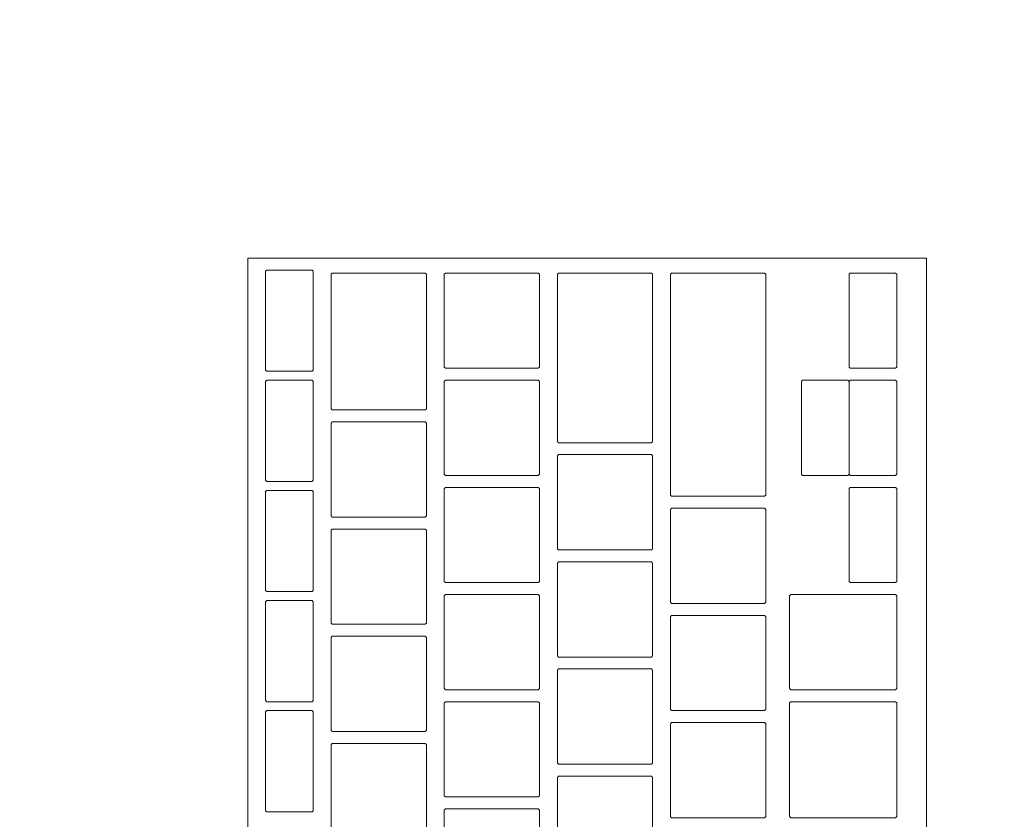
# Model space of a CAD drawing. Header units: metres. Extents: x -4 to 99, y -11 to 17.
# Tile 572 of 656: x 51.362 to 51.527, y 11.995 to 12.129. Entities that reach past the tile are written whole.
import ezdxf

# ---------------------------------------------------------------- set-up
doc = ezdxf.new("R2010")
doc.units = ezdxf.units.M
doc.header["$MEASUREMENT"] = 0
doc.linetypes.add('Wipeout_Contour', pattern=[1, 0, -1])
doc.layers.add('152 - Bemaßung_ Beschriftung.Ausbau', color=7, linetype='Continuous')
doc.layers.add('701 - Einrichtung.Möbel', color=7, linetype='Continuous')
doc.styles.add('ERSTELLTER_STIL_2', font='txt')
doc.dimstyles.new('ERSTELLTER_STIL__2', dxfattribs={"dimtxt": 0.1, "dimasz": 0.0532, "dimexe": 0.18, "dimexo": 0.0625, "dimgap": 0, "dimtad": 1, "dimtih": 1, "dimtoh": 1, "dimzin": 0, "dimdsep": 46, "dimtxsty": 'ERSTELLTER_STIL_2', "dimblk": 'ARROWHEAD_2', "dimblk1": 'ARROWHEAD_2', "dimblk2": 'ARROWHEAD_2', "dimcen": 0.09, "dimse1": 1, "dimse2": 1, "dimclrd": 7, "dimclre": 7, "dimclrt": 7, "dimazin": 0, "dimtfac": 1, "dimtdec": 4, "dimtmove": 0, "dimatfit": 3, "dimfxl": 1, "dimtolj": 1, "dimtzin": 0, "dimarcsym": 0})

# ---------------------------------------------------------------- blocks, each defined once
blk = doc.blocks.new('*D289')
at = {"layer": '152 - Bemaßung_ Beschriftung.Ausbau', "color": 7, "linetype": 'Continuous', "lineweight": 5}
for p, q in [((51.01003, 15.3025), (51.01003, 15.4075)), ((54.45, 15.3025), (54.45, 15.4075)), ((51.03023, 15.39), (50.98982, 15.32)), ((54.47021, 15.39), (54.42979, 15.32)), ((51.01003, 15.355), (54.45, 15.355))]:
    blk.add_line(p, q, dxfattribs=at)
at = {"layer": '152 - Bemaßung_ Beschriftung.Ausbau', "color": 7, "lineweight": 5, "char_height": 0.1, "attachment_point": 7, "style": 'ERSTELLTER_STIL_2'}
for s, insert in [('\\A1;{\\pql;\\fArial|b0|i0|c0|p38;3,44}', (52.5211, 15.375)), ('\\A1;{\\pql;\\fArial|b0|i0|c0|p38;15}', (54.278, 15.375))]:
    blk.add_mtext(s, dxfattribs=dict(at, insert=insert))
blk = doc.blocks.new('ARROWHEAD_2')
at = {"color": 0, "linetype": 'Continuous', "lineweight": 0}
for p, q in [((-0.3781, -0.655), (0.3781, 0.655)), ((0, 0), (-1, 0))]:
    blk.add_line(p, q, dxfattribs=at)

msp = doc.modelspace()

# ---------------------------------------------------------------- wipeouts: each hides what was drawn before it
at = {"color": 254, "linetype": 'Wipeout_Contour', "lineweight": 0, "ltscale": 320.032007}
msp.add_wipeout([(51.01003, 10.68998), (53.21003, 10.68998), (53.21003, 11.48998), (51.81003, 11.48998), (51.81003, 12.68998), (51.01003, 12.68998)], dxfattribs=at).dxf.layer = '701 - Einrichtung.Möbel'

# ---------------------------------------------------------------- next in the draw order: wipeouts: each hides what was drawn before it
at = {"color": 254, "linetype": 'Wipeout_Contour', "lineweight": 0, "ltscale": 211.320846}
msp.add_wipeout([(51.51394, 11.82684), (51.51394, 12.08884), (51.39994, 12.08884), (51.39994, 11.82684)], dxfattribs=at).dxf.layer = '701 - Einrichtung.Möbel'

# ---------------------------------------------------------------- next in the draw order: linework, layer by layer
at = {"layer": '701 - Einrichtung.Möbel', "color": 7, "linetype": 'Continuous', "lineweight": 5, "flags": 128}
msp.add_lwpolyline([(51.51394, 11.82684), (51.51394, 12.08884), (51.39994, 12.08884), (51.39994, 11.82684)], close=True, dxfattribs=at)

# ---------------------------------------------------------------- next in the draw order: wipeouts: each hides what was drawn before it
at = {"color": 254, "linetype": 'Wipeout_Contour', "lineweight": 0, "ltscale": 474.79732}
msp.add_wipeout([(51.41094, 12.07834), (51.41094, 12.08664), (51.41074, 12.08684), (51.40314, 12.08684), (51.40294, 12.08664), (51.40294, 12.07004), (51.40314, 12.06984), (51.41074, 12.06984), (51.41094, 12.07004)], dxfattribs=at).dxf.layer = '701 - Einrichtung.Möbel'
at = {"color": 254, "linetype": 'Wipeout_Contour', "lineweight": 0, "ltscale": 474.925617}
msp.add_wipeout([(51.42994, 12.07484), (51.42994, 12.08614), (51.42974, 12.08634), (51.41414, 12.08634), (51.41394, 12.08614), (51.41394, 12.06354), (51.41414, 12.06334), (51.42974, 12.06334), (51.42994, 12.06354)], dxfattribs=at).dxf.layer = '701 - Einrichtung.Möbel'
at = {"color": 254, "linetype": 'Wipeout_Contour', "lineweight": 0, "ltscale": 475.099015}
msp.add_wipeout([(51.44894, 12.07834), (51.44894, 12.08614), (51.44874, 12.08634), (51.43314, 12.08634), (51.43294, 12.08614), (51.43294, 12.07054), (51.43314, 12.07034), (51.44874, 12.07034), (51.44894, 12.07054)], dxfattribs=at).dxf.layer = '701 - Einrichtung.Möbel'
at = {"color": 254, "linetype": 'Wipeout_Contour', "lineweight": 0, "ltscale": 475.253042}
msp.add_wipeout([(51.46794, 12.07209), (51.46794, 12.08614), (51.46774, 12.08634), (51.45214, 12.08634), (51.45194, 12.08614), (51.45194, 12.05804), (51.45214, 12.05784), (51.46774, 12.05784), (51.46794, 12.05804)], dxfattribs=at).dxf.layer = '701 - Einrichtung.Möbel'
at = {"color": 254, "linetype": 'Wipeout_Contour', "lineweight": 0, "ltscale": 475.410488}
msp.add_wipeout([(51.48694, 12.06759), (51.48694, 12.08614), (51.48674, 12.08634), (51.47114, 12.08634), (51.47094, 12.08614), (51.47094, 12.04904), (51.47114, 12.04884), (51.48674, 12.04884), (51.48694, 12.04904)], dxfattribs=at).dxf.layer = '701 - Einrichtung.Möbel'
at = {"color": 254, "linetype": 'Wipeout_Contour', "lineweight": 0, "ltscale": 475.655855}
msp.add_wipeout([(51.50894, 12.07834), (51.50894, 12.08614), (51.50874, 12.08634), (51.50114, 12.08634), (51.50094, 12.08614), (51.50094, 12.07054), (51.50114, 12.07034), (51.50874, 12.07034), (51.50894, 12.07054)], dxfattribs=at).dxf.layer = '701 - Einrichtung.Möbel'
at = {"color": 254, "linetype": 'Wipeout_Contour', "lineweight": 0, "ltscale": 474.759228}
msp.add_wipeout([(51.41094, 12.05984), (51.41094, 12.06814), (51.41074, 12.06834), (51.40314, 12.06834), (51.40294, 12.06814), (51.40294, 12.05154), (51.40314, 12.05134), (51.41074, 12.05134), (51.41094, 12.05154)], dxfattribs=at).dxf.layer = '701 - Einrichtung.Möbel'
at = {"color": 254, "linetype": 'Wipeout_Contour', "lineweight": 0, "ltscale": 475.061975}
msp.add_wipeout([(51.44894, 12.06034), (51.44894, 12.06814), (51.44874, 12.06834), (51.43314, 12.06834), (51.43294, 12.06814), (51.43294, 12.05254), (51.43314, 12.05234), (51.44874, 12.05234), (51.44894, 12.05254)], dxfattribs=at).dxf.layer = '701 - Einrichtung.Möbel'
at = {"color": 254, "linetype": 'Wipeout_Contour', "lineweight": 0, "ltscale": 475.618858}
msp.add_wipeout([(51.50894, 12.06034), (51.50894, 12.06814), (51.50874, 12.06834), (51.50114, 12.06834), (51.50094, 12.06814), (51.50094, 12.05254), (51.50114, 12.05234), (51.50874, 12.05234), (51.50894, 12.05254)], dxfattribs=at).dxf.layer = '701 - Einrichtung.Möbel'
at = {"color": 254, "linetype": 'Wipeout_Contour', "lineweight": 0, "ltscale": 474.881111}
msp.add_wipeout([(51.42994, 12.05334), (51.42994, 12.06114), (51.42974, 12.06134), (51.41414, 12.06134), (51.41394, 12.06114), (51.41394, 12.04554), (51.41414, 12.04534), (51.42974, 12.04534), (51.42994, 12.04554)], dxfattribs=at).dxf.layer = '701 - Einrichtung.Möbel'
at = {"color": 254, "linetype": 'Wipeout_Contour', "lineweight": 0, "ltscale": 475.202764}
msp.add_wipeout([(51.46794, 12.04784), (51.46794, 12.05564), (51.46774, 12.05584), (51.45214, 12.05584), (51.45194, 12.05564), (51.45194, 12.04004), (51.45214, 12.03984), (51.46774, 12.03984), (51.46794, 12.04004)], dxfattribs=at).dxf.layer = '701 - Einrichtung.Möbel'
at = {"color": 254, "linetype": 'Wipeout_Contour', "lineweight": 0, "ltscale": 475.024987}
msp.add_wipeout([(51.44894, 12.04234), (51.44894, 12.05014), (51.44874, 12.05034), (51.43314, 12.05034), (51.43294, 12.05014), (51.43294, 12.03454), (51.43314, 12.03434), (51.44874, 12.03434), (51.44894, 12.03454)], dxfattribs=at).dxf.layer = '701 - Einrichtung.Möbel'
at = {"color": 254, "linetype": 'Wipeout_Contour', "lineweight": 0, "ltscale": 475.581914}
msp.add_wipeout([(51.50894, 12.04234), (51.50894, 12.05014), (51.50874, 12.05034), (51.50114, 12.05034), (51.50094, 12.05014), (51.50094, 12.03454), (51.50114, 12.03434), (51.50874, 12.03434), (51.50894, 12.03454)], dxfattribs=at).dxf.layer = '701 - Einrichtung.Möbel'
at = {"color": 254, "linetype": 'Wipeout_Contour', "lineweight": 0, "ltscale": 474.721191}
msp.add_wipeout([(51.41094, 12.04134), (51.41094, 12.04964), (51.41074, 12.04984), (51.40314, 12.04984), (51.40294, 12.04964), (51.40294, 12.03304), (51.40314, 12.03284), (51.41074, 12.03284), (51.41094, 12.03304)], dxfattribs=at).dxf.layer = '701 - Einrichtung.Möbel'
at = {"color": 254, "linetype": 'Wipeout_Contour', "lineweight": 0, "ltscale": 475.350778}
msp.add_wipeout([(51.48694, 12.03884), (51.48694, 12.04664), (51.48674, 12.04684), (51.47114, 12.04684), (51.47094, 12.04664), (51.47094, 12.03104), (51.47114, 12.03084), (51.48674, 12.03084), (51.48694, 12.03104)], dxfattribs=at).dxf.layer = '701 - Einrichtung.Möbel'
at = {"color": 254, "linetype": 'Wipeout_Contour', "lineweight": 0, "ltscale": 474.844131}
msp.add_wipeout([(51.42994, 12.03534), (51.42994, 12.04314), (51.42974, 12.04334), (51.41414, 12.04334), (51.41394, 12.04314), (51.41394, 12.02754), (51.41414, 12.02734), (51.42974, 12.02734), (51.42994, 12.02754)], dxfattribs=at).dxf.layer = '701 - Einrichtung.Möbel'
at = {"color": 254, "linetype": 'Wipeout_Contour', "lineweight": 0, "ltscale": 475.165825}
msp.add_wipeout([(51.46794, 12.02984), (51.46794, 12.03764), (51.46774, 12.03784), (51.45214, 12.03784), (51.45194, 12.03764), (51.45194, 12.02204), (51.45214, 12.02184), (51.46774, 12.02184), (51.46794, 12.02204)], dxfattribs=at).dxf.layer = '701 - Einrichtung.Möbel'
at = {"color": 254, "linetype": 'Wipeout_Contour', "lineweight": 0, "ltscale": 474.988051}
msp.add_wipeout([(51.44894, 12.02434), (51.44894, 12.03214), (51.44874, 12.03234), (51.43314, 12.03234), (51.43294, 12.03214), (51.43294, 12.01654), (51.43314, 12.01634), (51.44874, 12.01634), (51.44894, 12.01654)], dxfattribs=at).dxf.layer = '701 - Einrichtung.Möbel'
at = {"color": 254, "linetype": 'Wipeout_Contour', "lineweight": 0, "ltscale": 475.506046}
msp.add_wipeout([(51.50894, 12.02434), (51.50894, 12.03214), (51.50874, 12.03234), (51.49114, 12.03234), (51.49094, 12.03214), (51.49094, 12.01654), (51.49114, 12.01634), (51.50874, 12.01634), (51.50894, 12.01654)], dxfattribs=at).dxf.layer = '701 - Einrichtung.Möbel'
at = {"color": 254, "linetype": 'Wipeout_Contour', "lineweight": 0, "ltscale": 474.683209}
msp.add_wipeout([(51.41094, 12.02284), (51.41094, 12.03114), (51.41074, 12.03134), (51.40314, 12.03134), (51.40294, 12.03114), (51.40294, 12.01454), (51.40314, 12.01434), (51.41074, 12.01434), (51.41094, 12.01454)], dxfattribs=at).dxf.layer = '701 - Einrichtung.Möbel'
at = {"color": 254, "linetype": 'Wipeout_Contour', "lineweight": 0, "ltscale": 475.313878}
msp.add_wipeout([(51.48694, 12.02084), (51.48694, 12.02864), (51.48674, 12.02884), (51.47114, 12.02884), (51.47094, 12.02864), (51.47094, 12.01304), (51.47114, 12.01284), (51.48674, 12.01284), (51.48694, 12.01304)], dxfattribs=at).dxf.layer = '701 - Einrichtung.Möbel'
at = {"color": 254, "linetype": 'Wipeout_Contour', "lineweight": 0, "ltscale": 474.807203}
msp.add_wipeout([(51.42994, 12.01734), (51.42994, 12.02514), (51.42974, 12.02534), (51.41414, 12.02534), (51.41394, 12.02514), (51.41394, 12.00954), (51.41414, 12.00934), (51.42974, 12.00934), (51.42994, 12.00954)], dxfattribs=at).dxf.layer = '701 - Einrichtung.Möbel'
at = {"color": 254, "linetype": 'Wipeout_Contour', "lineweight": 0, "ltscale": 475.128939}
msp.add_wipeout([(51.46794, 12.01184), (51.46794, 12.01964), (51.46774, 12.01984), (51.45214, 12.01984), (51.45194, 12.01964), (51.45194, 12.00404), (51.45214, 12.00384), (51.46774, 12.00384), (51.46794, 12.00404)], dxfattribs=at).dxf.layer = '701 - Einrichtung.Möbel'
at = {"color": 254, "linetype": 'Wipeout_Contour', "lineweight": 0, "ltscale": 474.951168}
msp.add_wipeout([(51.44894, 12.00634), (51.44894, 12.01414), (51.44874, 12.01434), (51.43314, 12.01434), (51.43294, 12.01414), (51.43294, 11.99854), (51.43314, 11.99834), (51.44874, 11.99834), (51.44894, 11.99854)], dxfattribs=at).dxf.layer = '701 - Einrichtung.Möbel'
at = {"color": 254, "linetype": 'Wipeout_Contour', "lineweight": 0, "ltscale": 475.465768}
msp.add_wipeout([(51.50894, 12.00459), (51.50894, 12.01414), (51.50874, 12.01434), (51.49114, 12.01434), (51.49094, 12.01414), (51.49094, 11.99504), (51.49114, 11.99484), (51.50874, 11.99484), (51.50894, 11.99504)], dxfattribs=at).dxf.layer = '701 - Einrichtung.Möbel'
at = {"color": 254, "linetype": 'Wipeout_Contour', "lineweight": 0, "ltscale": 474.645282}
msp.add_wipeout([(51.41094, 12.00434), (51.41094, 12.01264), (51.41074, 12.01284), (51.40314, 12.01284), (51.40294, 12.01264), (51.40294, 11.99604), (51.40314, 11.99584), (51.41074, 11.99584), (51.41094, 11.99604)], dxfattribs=at).dxf.layer = '701 - Einrichtung.Möbel'
at = {"color": 254, "linetype": 'Wipeout_Contour', "lineweight": 0, "ltscale": 475.277031}
msp.add_wipeout([(51.48694, 12.00284), (51.48694, 12.01064), (51.48674, 12.01084), (51.47114, 12.01084), (51.47094, 12.01064), (51.47094, 11.99504), (51.47114, 11.99484), (51.48674, 11.99484), (51.48694, 11.99504)], dxfattribs=at).dxf.layer = '701 - Einrichtung.Möbel'
at = {"color": 254, "linetype": 'Wipeout_Contour', "lineweight": 0, "ltscale": 474.770327}
msp.add_wipeout([(51.42994, 11.99934), (51.42994, 12.00714), (51.42974, 12.00734), (51.41414, 12.00734), (51.41394, 12.00714), (51.41394, 11.99154), (51.41414, 11.99134), (51.42974, 11.99134), (51.42994, 11.99154)], dxfattribs=at).dxf.layer = '701 - Einrichtung.Möbel'
at = {"color": 254, "linetype": 'Wipeout_Contour', "lineweight": 0, "ltscale": 475.092105}
msp.add_wipeout([(51.46794, 11.99384), (51.46794, 12.00164), (51.46774, 12.00184), (51.45214, 12.00184), (51.45194, 12.00164), (51.45194, 11.98604), (51.45214, 11.98584), (51.46774, 11.98584), (51.46794, 11.98604)], dxfattribs=at).dxf.layer = '701 - Einrichtung.Möbel'
at = {"color": 254, "linetype": 'Wipeout_Contour', "lineweight": 0, "ltscale": 474.914338}
msp.add_wipeout([(51.44894, 11.98834), (51.44894, 11.99614), (51.44874, 11.99634), (51.43314, 11.99634), (51.43294, 11.99614), (51.43294, 11.98054), (51.43314, 11.98034), (51.44874, 11.98034), (51.44894, 11.98054)], dxfattribs=at).dxf.layer = '701 - Einrichtung.Möbel'

# ---------------------------------------------------------------- next in the draw order: linework, layer by layer
at = {"layer": '701 - Einrichtung.Möbel', "color": 7, "linetype": 'Continuous', "lineweight": 5, "flags": 128}
for points in [[(51.41094, 12.07834), (51.41094, 12.08664), (51.41074, 12.08684), (51.40314, 12.08684), (51.40294, 12.08664), (51.40294, 12.07004), (51.40314, 12.06984), (51.41074, 12.06984), (51.41094, 12.07004)], [(51.42994, 12.07484), (51.42994, 12.08614), (51.42974, 12.08634), (51.41414, 12.08634), (51.41394, 12.08614), (51.41394, 12.06354), (51.41414, 12.06334), (51.42974, 12.06334), (51.42994, 12.06354)], [(51.44894, 12.07834), (51.44894, 12.08614), (51.44874, 12.08634), (51.43314, 12.08634), (51.43294, 12.08614), (51.43294, 12.07054), (51.43314, 12.07034), (51.44874, 12.07034), (51.44894, 12.07054)], [(51.46794, 12.07209), (51.46794, 12.08614), (51.46774, 12.08634), (51.45214, 12.08634), (51.45194, 12.08614), (51.45194, 12.05804), (51.45214, 12.05784), (51.46774, 12.05784), (51.46794, 12.05804)], [(51.48694, 12.06759), (51.48694, 12.08614), (51.48674, 12.08634), (51.47114, 12.08634), (51.47094, 12.08614), (51.47094, 12.04904), (51.47114, 12.04884), (51.48674, 12.04884), (51.48694, 12.04904)], [(51.50894, 12.07834), (51.50894, 12.08614), (51.50874, 12.08634), (51.50114, 12.08634), (51.50094, 12.08614), (51.50094, 12.07054), (51.50114, 12.07034), (51.50874, 12.07034), (51.50894, 12.07054)], [(51.41094, 12.05984), (51.41094, 12.06814), (51.41074, 12.06834), (51.40314, 12.06834), (51.40294, 12.06814), (51.40294, 12.05154), (51.40314, 12.05134), (51.41074, 12.05134), (51.41094, 12.05154)], [(51.44894, 12.06034), (51.44894, 12.06814), (51.44874, 12.06834), (51.43314, 12.06834), (51.43294, 12.06814), (51.43294, 12.05254), (51.43314, 12.05234), (51.44874, 12.05234), (51.44894, 12.05254)], [(51.50894, 12.06034), (51.50894, 12.06814), (51.50874, 12.06834), (51.50114, 12.06834), (51.50094, 12.06814), (51.50094, 12.05254), (51.50114, 12.05234), (51.50874, 12.05234), (51.50894, 12.05254)], [(51.42994, 12.05334), (51.42994, 12.06114), (51.42974, 12.06134), (51.41414, 12.06134), (51.41394, 12.06114), (51.41394, 12.04554), (51.41414, 12.04534), (51.42974, 12.04534), (51.42994, 12.04554)], [(51.46794, 12.04784), (51.46794, 12.05564), (51.46774, 12.05584), (51.45214, 12.05584), (51.45194, 12.05564), (51.45194, 12.04004), (51.45214, 12.03984), (51.46774, 12.03984), (51.46794, 12.04004)], [(51.44894, 12.04234), (51.44894, 12.05014), (51.44874, 12.05034), (51.43314, 12.05034), (51.43294, 12.05014), (51.43294, 12.03454), (51.43314, 12.03434), (51.44874, 12.03434), (51.44894, 12.03454)], [(51.50894, 12.04234), (51.50894, 12.05014), (51.50874, 12.05034), (51.50114, 12.05034), (51.50094, 12.05014), (51.50094, 12.03454), (51.50114, 12.03434), (51.50874, 12.03434), (51.50894, 12.03454)], [(51.41094, 12.04134), (51.41094, 12.04964), (51.41074, 12.04984), (51.40314, 12.04984), (51.40294, 12.04964), (51.40294, 12.03304), (51.40314, 12.03284), (51.41074, 12.03284), (51.41094, 12.03304)], [(51.48694, 12.03884), (51.48694, 12.04664), (51.48674, 12.04684), (51.47114, 12.04684), (51.47094, 12.04664), (51.47094, 12.03104), (51.47114, 12.03084), (51.48674, 12.03084), (51.48694, 12.03104)], [(51.42994, 12.03534), (51.42994, 12.04314), (51.42974, 12.04334), (51.41414, 12.04334), (51.41394, 12.04314), (51.41394, 12.02754), (51.41414, 12.02734), (51.42974, 12.02734), (51.42994, 12.02754)], [(51.46794, 12.02984), (51.46794, 12.03764), (51.46774, 12.03784), (51.45214, 12.03784), (51.45194, 12.03764), (51.45194, 12.02204), (51.45214, 12.02184), (51.46774, 12.02184), (51.46794, 12.02204)], [(51.44894, 12.02434), (51.44894, 12.03214), (51.44874, 12.03234), (51.43314, 12.03234), (51.43294, 12.03214), (51.43294, 12.01654), (51.43314, 12.01634), (51.44874, 12.01634), (51.44894, 12.01654)], [(51.50894, 12.02434), (51.50894, 12.03214), (51.50874, 12.03234), (51.49114, 12.03234), (51.49094, 12.03214), (51.49094, 12.01654), (51.49114, 12.01634), (51.50874, 12.01634), (51.50894, 12.01654)], [(51.41094, 12.02284), (51.41094, 12.03114), (51.41074, 12.03134), (51.40314, 12.03134), (51.40294, 12.03114), (51.40294, 12.01454), (51.40314, 12.01434), (51.41074, 12.01434), (51.41094, 12.01454)], [(51.48694, 12.02084), (51.48694, 12.02864), (51.48674, 12.02884), (51.47114, 12.02884), (51.47094, 12.02864), (51.47094, 12.01304), (51.47114, 12.01284), (51.48674, 12.01284), (51.48694, 12.01304)], [(51.42994, 12.01734), (51.42994, 12.02514), (51.42974, 12.02534), (51.41414, 12.02534), (51.41394, 12.02514), (51.41394, 12.00954), (51.41414, 12.00934), (51.42974, 12.00934), (51.42994, 12.00954)], [(51.46794, 12.01184), (51.46794, 12.01964), (51.46774, 12.01984), (51.45214, 12.01984), (51.45194, 12.01964), (51.45194, 12.00404), (51.45214, 12.00384), (51.46774, 12.00384), (51.46794, 12.00404)], [(51.44894, 12.00634), (51.44894, 12.01414), (51.44874, 12.01434), (51.43314, 12.01434), (51.43294, 12.01414), (51.43294, 11.99854), (51.43314, 11.99834), (51.44874, 11.99834), (51.44894, 11.99854)], [(51.50894, 12.00459), (51.50894, 12.01414), (51.50874, 12.01434), (51.49114, 12.01434), (51.49094, 12.01414), (51.49094, 11.99504), (51.49114, 11.99484), (51.50874, 11.99484), (51.50894, 11.99504)], [(51.41094, 12.00434), (51.41094, 12.01264), (51.41074, 12.01284), (51.40314, 12.01284), (51.40294, 12.01264), (51.40294, 11.99604), (51.40314, 11.99584), (51.41074, 11.99584), (51.41094, 11.99604)], [(51.48694, 12.00284), (51.48694, 12.01064), (51.48674, 12.01084), (51.47114, 12.01084), (51.47094, 12.01064), (51.47094, 11.99504), (51.47114, 11.99484), (51.48674, 11.99484), (51.48694, 11.99504)], [(51.42994, 11.99934), (51.42994, 12.00714), (51.42974, 12.00734), (51.41414, 12.00734), (51.41394, 12.00714), (51.41394, 11.99154), (51.41414, 11.99134), (51.42974, 11.99134), (51.42994, 11.99154)], [(51.46794, 11.99384), (51.46794, 12.00164), (51.46774, 12.00184), (51.45214, 12.00184), (51.45194, 12.00164), (51.45194, 11.98604), (51.45214, 11.98584), (51.46774, 11.98584), (51.46794, 11.98604)], [(51.44894, 11.98834), (51.44894, 11.99614), (51.44874, 11.99634), (51.43314, 11.99634), (51.43294, 11.99614), (51.43294, 11.98054), (51.43314, 11.98034), (51.44874, 11.98034), (51.44894, 11.98054)]]:
    msp.add_lwpolyline(points, close=True, dxfattribs=at)

# ---------------------------------------------------------------- next in the draw order: wipeouts: each hides what was drawn before it
at = {"color": 254, "linetype": 'Wipeout_Contour', "lineweight": 0, "ltscale": 475.548762}
msp.add_wipeout([(51.50094, 12.06034), (51.50094, 12.06814), (51.50074, 12.06834), (51.49314, 12.06834), (51.49294, 12.06814), (51.49294, 12.05254), (51.49314, 12.05234), (51.50074, 12.05234), (51.50094, 12.05254)], dxfattribs=at).dxf.layer = '701 - Einrichtung.Möbel'

# ---------------------------------------------------------------- next in the draw order: linework, layer by layer
at = {"layer": '701 - Einrichtung.Möbel', "color": 7, "linetype": 'Continuous', "lineweight": 5, "flags": 128}
msp.add_lwpolyline([(51.50094, 12.06034), (51.50094, 12.06814), (51.50074, 12.06834), (51.49314, 12.06834), (51.49294, 12.06814), (51.49294, 12.05254), (51.49314, 12.05234), (51.50074, 12.05234), (51.50094, 12.05254)], close=True, dxfattribs=at)

# ---------------------------------------------------------------- next in the draw order: dimensions: what is measured, and where the dimension line sits
at = {"layer": '152 - Bemaßung_ Beschriftung.Ausbau', "color": 7, "linetype": 'Continuous', "lineweight": 5}
dim = msp.add_linear_dim(base=(54.45, 15.355), p1=(51.01003, 10.74998), p2=(54.45, 10.70929), dimstyle='ERSTELLTER_STIL__2', dxfattribs=at)
dim.commit()
dim.dimension.update_dxf_attribs({"geometry": '*D289', "text_midpoint": (52.65098, 15.425), "dimtype": 160})

doc.saveas('drawing.dxf')
